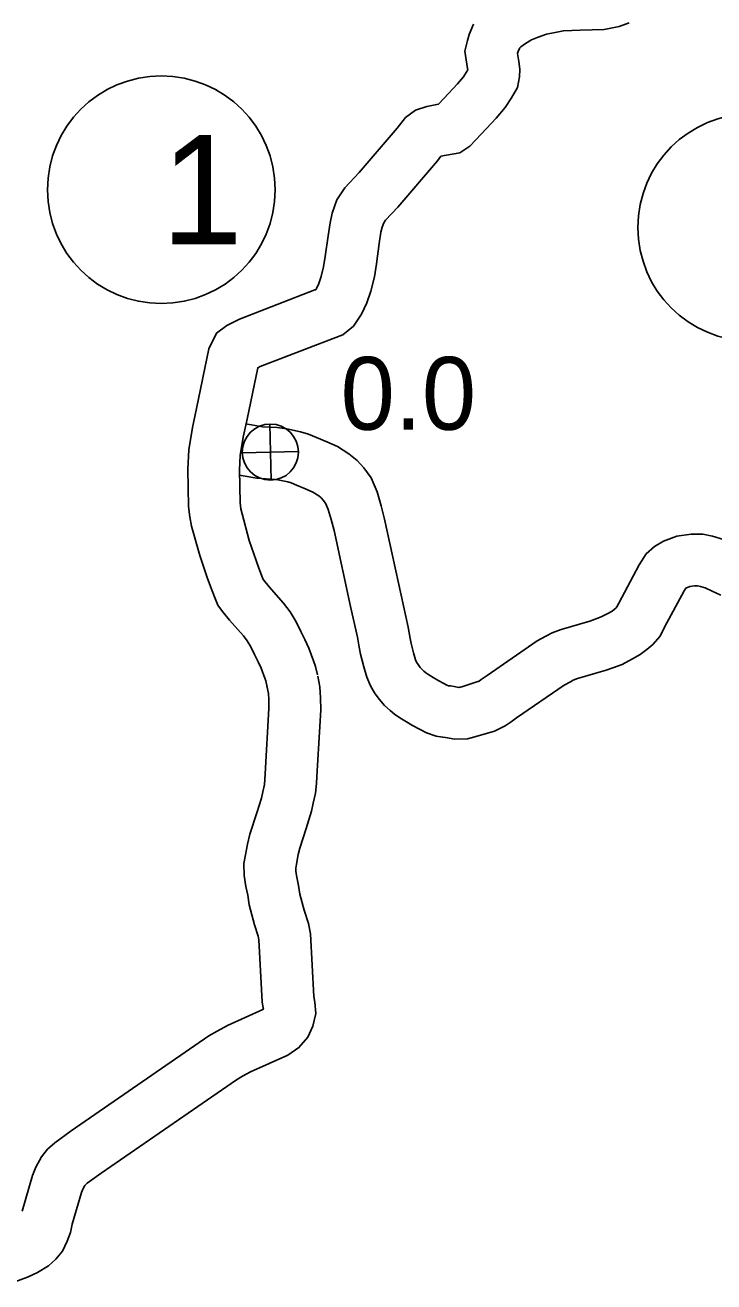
# Model space of a CAD drawing. Extents: x -939622 to -934245, y 1383184 to 1385301.
# Drawn here: x -935717.42 to -935705.45, y 1384332.05 to 1384353.91 of the extents above; entities that cross this region are included whole.
import ezdxf

# ---------------------------------------------------------------- set-up
doc = ezdxf.new("R2010")
doc.units = 0
for name, color, linetype in [('10', 7, 'Continuous'), ('25', 7, 'Continuous'), ('26', 7, 'Continuous'), ('27', 7, 'Continuous')]:
    doc.layers.add(name, color=color, linetype=linetype)

msp = doc.modelspace()

# ---------------------------------------------------------------- linework, layer by layer
at = {"layer": '10'}
for points in [[(-935713.214, 1384342.392), (-935713.24, 1384342.499), (-935713.256, 1384342.547), (-935713.321, 1384342.722), (-935713.372, 1384342.832), (-935713.436, 1384342.961), (-935713.5, 1384343.092), (-935713.563, 1384343.196), (-935713.63, 1384343.283), (-935713.871, 1384343.558), (-935713.99, 1384343.708), (-935714.075, 1384343.82), (-935714.13, 1384343.96), (-935714.203, 1384344.141), (-935714.26, 1384344.298), (-935714.387, 1384344.683), (-935714.529, 1384345.195), (-935714.561, 1384345.353), (-935714.581, 1384345.536), (-935714.598, 1384346.186), (-935714.579, 1384346.519), (-935714.516, 1384346.909), (-935714.444, 1384347.239), (-935714.232, 1384348.276), (-935714.097, 1384348.55), (-935713.92, 1384348.685), (-935713.698, 1384348.796), (-935712.385, 1384349.302), (-935712.372, 1384349.306), (-935712.361, 1384349.324), (-935712.318, 1384349.415), (-935712.276, 1384349.536), (-935712.234, 1384349.705), (-935712.208, 1384349.884), (-935712.156, 1384350.24), (-935712.122, 1384350.47), (-935712.083, 1384350.64), (-935712.004, 1384350.871), (-935711.868, 1384351.078), (-935711.616, 1384351.343), (-935710.956, 1384352.113), (-935710.811, 1384352.301), (-935710.637, 1384352.43), (-935710.439, 1384352.495), (-935710.238, 1384352.534), (-935710.145, 1384352.631), (-935709.908, 1384352.886), (-935709.805, 1384353.011), (-935709.736, 1384353.115), (-935709.729, 1384353.127), (-935709.733, 1384353.156), (-935709.779, 1384353.453), (-935709.733, 1384353.641), (-935709.706, 1384353.743), (-935709.629, 1384353.924)], [(-935712.34, 1384342.606), (-935712.375, 1384342.751), (-935712.408, 1384342.847), (-935712.489, 1384343.067), (-935712.56, 1384343.221), (-935712.629, 1384343.361), (-935712.711, 1384343.525), (-935712.817, 1384343.701), (-935712.932, 1384343.853), (-935713.18, 1384344.135), (-935713.278, 1384344.259), (-935713.284, 1384344.267), (-935713.295, 1384344.295), (-935713.362, 1384344.462), (-935713.409, 1384344.592), (-935713.526, 1384344.945), (-935713.653, 1384345.404), (-935713.671, 1384345.491), (-935713.683, 1384345.597), (-935713.697, 1384346.172), (-935713.683, 1384346.421), (-935713.631, 1384346.741), (-935713.563, 1384347.054), (-935713.38, 1384347.948), (-935713.335, 1384347.971), (-935712.071, 1384348.459), (-935711.902, 1384348.519), (-935711.716, 1384348.67), (-935711.576, 1384348.878), (-935711.483, 1384349.076), (-935711.412, 1384349.28), (-935711.349, 1384349.532), (-935711.317, 1384349.755), (-935711.266, 1384350.109), (-935711.237, 1384350.305), (-935711.217, 1384350.394), (-935711.19, 1384350.47), (-935711.16, 1384350.516), (-935710.947, 1384350.74), (-935710.256, 1384351.546), (-935710.195, 1384351.626), (-935709.868, 1384351.689), (-935709.693, 1384351.801), (-935709.49, 1384352.015), (-935709.232, 1384352.291), (-935709.08, 1384352.474), (-935708.97, 1384352.642), (-935708.866, 1384352.822), (-935708.831, 1384353.009), (-935708.826, 1384353.144), (-935708.84, 1384353.274), (-935708.862, 1384353.415), (-935708.861, 1384353.419), (-935708.853, 1384353.449), (-935708.83, 1384353.503), (-935708.824, 1384353.513), (-935708.806, 1384353.53), (-935708.725, 1384353.588), (-935708.621, 1384353.654), (-935708.506, 1384353.697), (-935708.361, 1384353.75), (-935708.208, 1384353.783), (-935708.067, 1384353.811), (-935707.774, 1384353.818), (-935707.356, 1384353.834), (-935707.099, 1384353.884), (-935706.924, 1384353.947)], [(-935713.595, 1384346.972), (-935713.49, 1384346.956), (-935713.295, 1384346.923), (-935713.18, 1384346.917), (-935713.04, 1384346.908), (-935712.875, 1384346.883), (-935712.637, 1384346.835), (-935712.499, 1384346.794), (-935712.357, 1384346.735), (-935712.181, 1384346.661), (-935711.996, 1384346.578), (-935711.796, 1384346.452), (-935711.652, 1384346.337), (-935711.537, 1384346.205), (-935711.408, 1384346.032), (-935711.306, 1384345.789), (-935711.232, 1384345.548), (-935711.177, 1384345.315), (-935710.889, 1384343.992), (-935710.763, 1384343.438), (-935710.727, 1384343.237), (-935710.714, 1384343.153), (-935710.669, 1384342.986), (-935710.635, 1384342.868), (-935710.618, 1384342.826), (-935710.591, 1384342.783), (-935710.558, 1384342.734), (-935710.535, 1384342.708), (-935710.494, 1384342.671), (-935710.458, 1384342.642), (-935710.42, 1384342.615), (-935710.329, 1384342.561), (-935710.23, 1384342.501), (-935710.147, 1384342.453), (-935710.094, 1384342.427), (-935710.065, 1384342.417), (-935710.03, 1384342.412), (-935709.967, 1384342.402), (-935709.885, 1384342.388), (-935709.867, 1384342.389), (-935709.857, 1384342.392), (-935709.833, 1384342.399), (-935709.552, 1384342.488)], [(-935713.702, 1384346.078), (-935713.632, 1384346.067), (-935713.396, 1384346.028), (-935713.235, 1384346.018), (-935713.135, 1384346.012), (-935713.03, 1384345.997), (-935712.855, 1384345.961), (-935712.801, 1384345.945), (-935712.704, 1384345.905), (-935712.54, 1384345.836), (-935712.421, 1384345.782), (-935712.317, 1384345.717), (-935712.277, 1384345.685), (-935712.239, 1384345.641), (-935712.196, 1384345.583), (-935712.153, 1384345.481), (-935712.101, 1384345.311), (-935712.054, 1384345.116), (-935711.768, 1384343.797), (-935711.645, 1384343.259), (-935711.614, 1384343.086), (-935711.595, 1384342.965), (-935711.537, 1384342.745), (-935711.485, 1384342.567), (-935711.421, 1384342.416), (-935711.348, 1384342.295), (-935711.27, 1384342.18), (-935711.175, 1384342.073), (-935711.079, 1384341.987), (-935711.002, 1384341.924), (-935710.909, 1384341.859), (-935710.792, 1384341.79), (-935710.689, 1384341.727), (-935710.569, 1384341.658), (-935710.443, 1384341.597), (-935710.28, 1384341.538), (-935710.166, 1384341.523), (-935710.115, 1384341.514), (-935709.951, 1384341.488), (-935709.735, 1384341.49), (-935709.606, 1384341.527), (-935709.266, 1384341.627)], [(-935709.552, 1384342.488), (-935709.55, 1384342.488), (-935709.532, 1384342.497), (-935709.495, 1384342.523), (-935709.394, 1384342.594), (-935708.522, 1384343.197), (-935708.37, 1384343.279), (-935708.26, 1384343.337), (-935708.102, 1384343.395), (-935707.604, 1384343.542), (-935707.515, 1384343.574), (-935707.412, 1384343.612), (-935707.296, 1384343.674), (-935707.22, 1384343.716), (-935707.182, 1384343.744), (-935707.15, 1384343.773), (-935707.138, 1384343.786), (-935707.105, 1384343.852), (-935706.748, 1384344.518), (-935706.628, 1384344.71), (-935706.481, 1384344.839), (-935706.324, 1384344.932), (-935706.092, 1384345.017), (-935705.845, 1384345.055), (-935705.64, 1384345.051), (-935705.472, 1384345.019), (-935705.28, 1384344.962)], [(-935709.266, 1384341.627), (-935709.076, 1384341.718), (-935708.976, 1384341.788), (-935708.879, 1384341.856), (-935708.05, 1384342.429), (-935707.945, 1384342.486), (-935707.894, 1384342.513), (-935707.819, 1384342.54), (-935707.324, 1384342.687), (-935707.209, 1384342.728), (-935707.043, 1384342.788), (-935706.866, 1384342.884), (-935706.733, 1384342.957), (-935706.616, 1384343.044), (-935706.511, 1384343.136), (-935706.386, 1384343.28), (-935706.306, 1384343.437), (-935705.969, 1384344.066), (-935705.939, 1384344.114), (-935705.935, 1384344.116), (-935705.868, 1384344.141), (-935705.785, 1384344.154), (-935705.732, 1384344.153), (-935705.685, 1384344.144), (-935705.6, 1384344.118), (-935705.482, 1384344.064), (-935705.331, 1384343.994)], [(-935717.603, 1384332.046), (-935717.382, 1384332.13), (-935717.211, 1384332.21), (-935717.016, 1384332.324), (-935716.889, 1384332.442), (-935716.773, 1384332.582), (-935716.695, 1384332.751), (-935716.637, 1384332.904), (-935716.604, 1384333.051), (-935716.444, 1384333.599), (-935716.42, 1384333.659), (-935716.385, 1384333.724), (-935716.384, 1384333.725), (-935716.344, 1384333.76), (-935716.102, 1384333.939), (-935713.749, 1384335.563), (-935713.643, 1384335.625), (-935713.505, 1384335.701), (-935712.854, 1384335.992), (-935712.663, 1384336.121), (-935712.508, 1384336.303), (-935712.421, 1384336.493), (-935712.372, 1384336.712), (-935712.389, 1384336.911), (-935712.404, 1384337.01), (-935712.464, 1384338.101), (-935712.496, 1384338.278), (-935712.572, 1384338.511), (-935712.646, 1384338.791), (-935712.67, 1384338.943), (-935712.703, 1384339.088), (-935712.718, 1384339.186), (-935712.718, 1384339.243), (-935712.705, 1384339.311), (-935712.675, 1384339.482), (-935712.65, 1384339.589), (-935712.537, 1384339.932), (-935712.445, 1384340.233), (-935712.415, 1384340.375), (-935712.375, 1384340.546), (-935712.357, 1384340.716), (-935712.351, 1384340.836), (-935712.285, 1384341.995), (-935712.286, 1384342.206), (-935712.299, 1384342.395), (-935712.335, 1384342.584)], [(-935717.476, 1384333.276), (-935717.295, 1384333.895), (-935717.237, 1384334.039), (-935717.141, 1384334.221), (-935717.035, 1384334.353), (-935716.908, 1384334.463), (-935716.625, 1384334.672), (-935714.232, 1384336.324), (-935714.087, 1384336.407), (-935713.908, 1384336.507), (-935713.292, 1384336.782), (-935713.282, 1384336.789), (-935713.283, 1384336.808), (-935713.3, 1384336.919), (-935713.36, 1384337.995), (-935713.371, 1384338.058), (-935713.436, 1384338.257), (-935713.528, 1384338.606), (-935713.554, 1384338.772), (-935713.588, 1384338.921), (-935713.617, 1384339.117), (-935713.619, 1384339.324), (-935713.591, 1384339.473), (-935713.557, 1384339.663), (-935713.518, 1384339.832), (-935713.395, 1384340.205), (-935713.317, 1384340.458), (-935713.294, 1384340.569), (-935713.264, 1384340.698), (-935713.254, 1384340.787), (-935713.249, 1384340.883), (-935713.185, 1384342.018), (-935713.186, 1384342.174), (-935713.193, 1384342.28), (-935713.219, 1384342.415)]]:
    msp.add_lwpolyline(points, dxfattribs=at)
at = {"layer": '26'}
for p, q in [((-935713.149, 1384345.993), (-935713.172, 1384346.969)), ((-935713.648, 1384346.469), (-935712.672, 1384346.492))]:
    msp.add_line(p, q, dxfattribs=at)
msp.add_circle((-935713.16, 1384346.481), 0.488, dxfattribs=at)
at = {"layer": '27'}
for centre in [(-935715.056, 1384351.045), (-935704.791, 1384350.389)]:
    msp.add_circle(centre, 1.98, dxfattribs=at)

# ---------------------------------------------------------------- texts
at = {"layer": '25'}
msp.add_text('0.0', height=1.2672, dxfattribs=at).set_placement((-935711.939, 1384346.869))
at = {"layer": '27'}
msp.add_text('1', height=1.901, dxfattribs=at).set_placement((-935715.056, 1384350.095))

doc.saveas('drawing.dxf')
